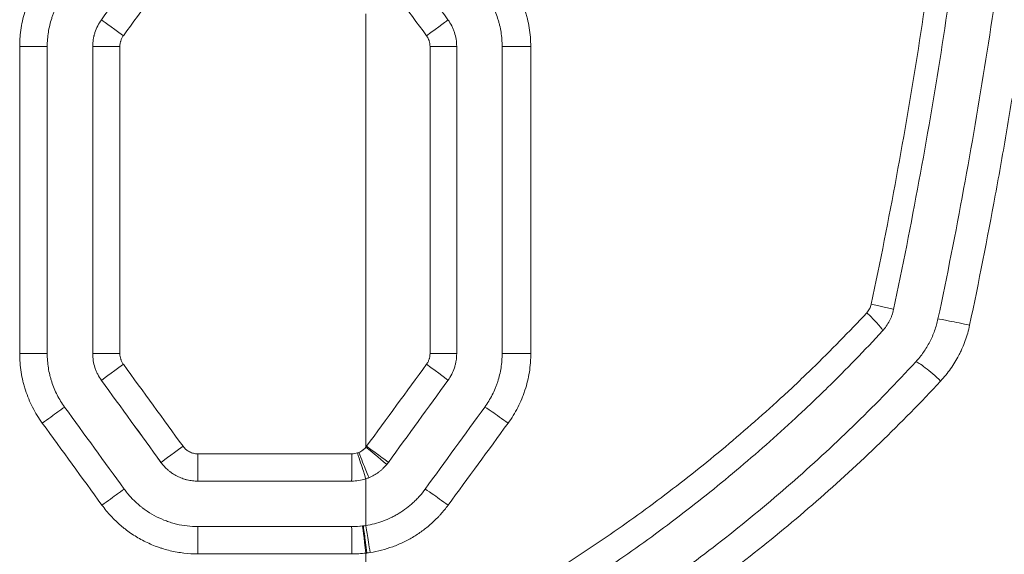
# Model space of a CAD drawing. Header units: millimetres. Extents: x 0 to 594, y 0 to 420.
# Tile 634 of 915: x 279.82 to 285.23, y 303.57 to 306.51. Entities that reach past the tile are written whole.
import ezdxf

# ---------------------------------------------------------------- set-up
doc = ezdxf.new("R2010")
doc.units = ezdxf.units.MM
doc.layers.add('1', color=7, linetype='Continuous', true_color=0xffffff)

msp = doc.modelspace()

# ---------------------------------------------------------------- linework, layer by layer
at = {"layer": '1', "color": 155, "linetype": 'Continuous', "lineweight": 13}
for p, q in [((280.2643, 306.5063), (280.2643, 306.5063)), ((279.9665, 306.3593), (279.8151, 306.3593)), ((279.8151, 304.6718), (279.8151, 306.3593)), ((280.2166, 306.3593), (280.2166, 306.3593)), ((280.2166, 304.6718), (280.2166, 306.3593)), ((280.2166, 306.3593), (280.3659, 306.3593)), ((280.3659, 306.3593), (280.3659, 304.6718)), ((279.9665, 304.6718), (279.8151, 304.6718)), ((280.2166, 304.6718), (280.2166, 304.6718)), ((280.2166, 304.6718), (280.3659, 304.6718)), ((280.2643, 304.5249), (280.2643, 304.5249)), ((280.7939, 304.1212), (281.6403, 304.1212)), ((280.5917, 304.0743), (280.5917, 304.0743)), ((281.6403, 303.5712), (280.7939, 303.5712))]:
    msp.add_line(p, q, dxfattribs=at)
at = {"layer": '1', "color": 155, "linetype": 'Continuous', "lineweight": 18}
for p, q in [((279.9665, 304.6718), (279.9665, 306.3593)), ((280.2166, 306.3593), (280.2166, 304.6718)), ((280.794, 303.9712), (281.6392, 303.9712)), ((281.6392, 303.7212), (280.794, 303.7212))]:
    msp.add_line(p, q, dxfattribs=at)
at = {"layer": '1', "color": 155, "linetype": 'Continuous', "lineweight": 13}
for centre, major_axis, ratio, start_param, end_param in [((280.7452, 308.4537), (-113.2067, -155.8179), 0.003923, 1.561148, 1.563858), ((280.8196, 308.1163), (-104.9058, -144.1934), 0.003632, 1.561662, 1.56459), ((280.3857, 306.4181), (-0.1213, 0.0882), 0.002467, 0.006449, 1.567401), ((282.0475, 306.4181), (0.1214, 0.0882), 0.01343, 4.730901, 6.289635), ((282.0666, 306.3593), (0.15, 0), 0.000012, 0, 1.547062), ((282.6163, 306.3593), (-0.15, 0), 0.000144, 0.045273, 1.619513), ((284.471, 304.9454), (-0.1467, 0.0311), 0.019045, 3.133793, 4.553347), ((284.4467, 304.8983), (-0.1102, 0.1017), 0.097292, 3.135711, 4.586352), ((285.0056, 304.8315), (0.1467, -0.0311), 0.017407, 1.368629, 2.945617), ((282.0666, 304.6719), (0.15, 0), 0.000106, 4.736658, 6.283185), ((282.6163, 304.6718), (-0.15, 0), 0.000925, 0.0475, 1.622094), ((280.3857, 304.613), (-0.1213, -0.0882), 0.002467, 4.715785, 6.276737), ((280.8269, 302.8804), (106.0593, -145.7791), 0.003672, 1.576919, 1.58001), ((282.0475, 304.613), (0.1214, -0.0882), 0.013678, 6.276736, 7.834988), ((284.8472, 304.5244), (0.1103, -0.1016), 0.114974, 1.410779, 2.986605), ((280.7232, 302.6932), (109.378, -150.5473), 0.003791, 1.577216, 1.580209), ((279.9407, 304.2897), (0.1213, 0.0882), 0.004859, 0.006238, 1.577483), ((282.4922, 304.2897), (-0.1214, 0.0881), 0.026298, 4.674818, 6.248292), ((280.7131, 304.1624), (-0.1214, -0.0882), 0.000708, 4.713363, 6.276737), ((281.7166, 304.1579), (0.1161, -0.095), 0.005049, 6.277017, 7.847813), ((281.7201, 304.1624), (0.1214, -0.0882), 0.004782, 6.276737, 7.8474), ((280.794, 304.1212), (0, -0.15), 0.000464, 4.712389, 6.283185), ((281.6392, 304.1212), (0, -0.15), 0.007264, 0, 1.570796), ((281.6702, 304.1261), (0.0464, -0.1426), 0.007176, 6.280784, 7.851646), ((281.6771, 304.1287), (0.0569, -0.1388), 0.007042, 6.280163, 7.851097), ((280.2681, 303.8391), (0.1214, 0.0882), 0.003099, 0.003817, 1.575062), ((282.165, 303.8391), (-0.1214, 0.0881), 0.017361, 4.687978, 6.261339), ((281.7166, 303.5758), (-0.0179, 0.1489), 0.007914, 4.71144, 6.282236), ((281.7224, 303.5765), (-0.0192, 0.1488), 0.008184, 4.711333, 6.282165), ((281.7398, 303.579), (-0.0232, 0.1482), 0.00898, 4.710981, 6.281865), ((280.794, 303.5712), (0, 0.15), 0.000464, 0, 1.570796), ((281.6392, 303.5712), (0, 0.15), 0.007264, 4.712389, 6.283185)]:
    msp.add_ellipse(centre, major_axis=major_axis, ratio=ratio, start_param=start_param, end_param=end_param, dxfattribs=at)
at = {"layer": '1', "color": 155, "linetype": 'Continuous', "lineweight": 18}
for centre, major_axis, ratio, start_param, end_param in [((280.8281, 302.5969), (107.1644, -147.5002), 0.003714, 1.578114, 1.581169), ((280.8384, 302.1229), (108.7595, -149.6959), 0.003769, 1.580112, 1.583122)]:
    msp.add_ellipse(centre, major_axis=major_axis, ratio=ratio, start_param=start_param, end_param=end_param, dxfattribs=at)
at = {"layer": '1', "color": 155, "linetype": 'Continuous', "lineweight": 13}
for points, knots in [([(284.4948, 304.9432), (284.5442, 305.1765), (284.5905, 305.4102), (284.6768, 305.8783), (284.7169, 306.1127), (284.7909, 306.5824), (284.8248, 306.8177), (284.8866, 307.2889), (284.9143, 307.5249), (284.9638, 307.9977), (284.9854, 308.2345), (285.0226, 308.7089), (285.0381, 308.9465), (285.0536, 309.2439), (285.0565, 309.3034), (285.0619, 309.4225), (285.0644, 309.4821), (285.0714, 309.6608), (285.0753, 309.7799), (285.0846, 310.1374), (285.0876, 310.3758), (285.0876, 310.6143)], [0, 0, 0, 0, 0.125, 0.125, 0.25, 0.25, 0.375, 0.375, 0.5, 0.5, 0.625, 0.625, 0.75, 0.75, 0.78125, 0.78125, 0.8125, 0.8125, 0.875, 0.875, 1, 1, 1, 1]), ([(285.6383, 310.6143), (285.6384, 310.3713), (285.6353, 310.1285), (285.6229, 309.6432), (285.6135, 309.4007), (285.5884, 308.916), (285.5727, 308.6738), (285.535, 308.1898), (285.513, 307.948), (285.4816, 307.6459), (285.4751, 307.5855), (285.4617, 307.4647), (285.4411, 307.2837), (285.4187, 307.1029), (285.3715, 306.7415), (285.3369, 306.5011), (285.2898, 306.2011), (285.2802, 306.1411), (285.2605, 306.0212), (285.2305, 305.8415), (285.1987, 305.6621), (285.1328, 305.3038), (285.0858, 305.0655), (285.0356, 304.8278)], [0, 0, 0, 0, 0.125, 0.125, 0.25, 0.25, 0.375, 0.375, 0.5, 0.5, 0.53125, 0.53125, 0.5625, 0.625, 0.625, 0.75, 0.75, 0.78125, 0.78125, 0.8125, 0.875, 0.875, 1, 1, 1, 1]), ([(279.8151, 306.3593), (279.8151, 306.3679), (279.8153, 306.3765), (279.816, 306.3935), (279.8165, 306.402), (279.8185, 306.4274), (279.8225, 306.4611), (279.8291, 306.4943), (279.837, 306.5273), (279.8416, 306.5436), (279.8482, 306.564), (279.8496, 306.568), (279.8524, 306.5761), (279.8538, 306.5802), (279.8583, 306.5922), (279.8614, 306.6002), (279.8712, 306.6238), (279.8855, 306.6547), (279.9021, 306.6843), (279.9199, 306.7133), (279.9294, 306.7275), (279.9395, 306.7414)], [0, 0, 0, 0, 0.0625, 0.0625, 0.125, 0.125, 0.25, 0.375, 0.375, 0.5, 0.5, 0.53125, 0.53125, 0.5625, 0.5625, 0.625, 0.625, 0.75, 0.875, 0.875, 1, 1, 1, 1]), ([(282.4987, 306.7414), (282.5088, 306.7276), (282.5183, 306.7134), (282.5362, 306.6845), (282.5528, 306.6549), (282.5671, 306.6242), (282.5802, 306.5929), (282.5861, 306.5769), (282.5928, 306.5566), (282.5941, 306.5525), (282.5966, 306.5443), (282.5978, 306.5402), (282.6013, 306.5278), (282.6035, 306.5195), (282.6095, 306.4947), (282.6162, 306.4613), (282.6202, 306.4275), (282.6229, 306.3936), (282.6236, 306.3765), (282.6236, 306.3593)], [0, 0, 0, 0, 0.125, 0.125, 0.25, 0.375, 0.375, 0.5, 0.5, 0.53125, 0.53125, 0.5625, 0.5625, 0.625, 0.625, 0.75, 0.875, 0.875, 1, 1, 1, 1]), ([(280.2166, 306.3593), (280.2166, 306.3725), (280.2176, 306.3856), (280.2207, 306.4049), (280.222, 306.4114), (280.2243, 306.4209), (280.2251, 306.4241), (280.2269, 306.4304), (280.2278, 306.4336), (280.2329, 306.4492), (280.2379, 306.4613), (280.2498, 306.4845), (280.2566, 306.4956), (280.2643, 306.5063)], [0, 0, 0, 0, 0.25, 0.25, 0.375, 0.375, 0.4375, 0.4375, 0.5, 0.5, 0.75, 0.75, 1, 1, 1, 1]), ([(280.385, 306.4181), (280.3819, 306.4139), (280.3792, 306.4094), (280.3745, 306.4001), (280.3725, 306.3953), (280.3704, 306.389), (280.37, 306.3878), (280.3693, 306.3852), (280.3683, 306.3814), (280.3676, 306.3776), (280.3663, 306.3698), (280.3659, 306.3646), (280.3659, 306.3593)], [0, 0, 0, 0, 0.25, 0.25, 0.5, 0.5, 0.5625, 0.5625, 0.625, 0.75, 0.75, 1, 1, 1, 1]), ([(282.0701, 306.3593), (282.0701, 306.3646), (282.0697, 306.3698), (282.0681, 306.3801), (282.0668, 306.3852), (282.0648, 306.3915), (282.0644, 306.3927), (282.0634, 306.3952), (282.062, 306.3989), (282.0603, 306.4024), (282.0568, 306.4094), (282.054, 306.4139), (282.0509, 306.4181)], [0, 0, 0, 0, 0.25, 0.25, 0.5, 0.5, 0.5625, 0.5625, 0.625, 0.75, 0.75, 1, 1, 1, 1]), ([(284.4703, 304.8961), (284.4734, 304.8994), (284.479, 304.9063), (284.4837, 304.9139), (284.4868, 304.9199), (284.4877, 304.9219), (284.4896, 304.926), (284.4904, 304.9281), (284.4927, 304.9345), (284.4939, 304.9388), (284.4948, 304.9432)], [0, 0, 0, 0, 0.25, 0.5, 0.5, 0.625, 0.625, 0.75, 0.75, 1, 1, 1, 1]), ([(281.7178, 302.9175), (281.7179, 302.9176), (281.7181, 302.9177), (281.7183, 302.9178), (281.7187, 302.9179), (281.7196, 302.9183), (281.7214, 302.9192), (281.7249, 302.9208), (281.7321, 302.9241), (281.7464, 302.9306), (281.7749, 302.9437), (281.8318, 302.9703), (281.9449, 303.0243), (282.0406, 303.0722), (282.2307, 303.1702), (282.3554, 303.2385), (282.6008, 303.3806), (282.7215, 303.4546), (282.959, 303.6081), (283.0758, 303.6877), (283.3055, 303.8526), (283.4183, 303.9379), (283.6401, 304.1142), (283.749, 304.2053), (283.9094, 304.3462), (283.9623, 304.3939), (284.0279, 304.4545), (284.041, 304.4667), (284.0671, 304.4911), (284.0801, 304.5034), (284.119, 304.5402), (284.1448, 304.565), (284.2729, 304.6895), (284.3729, 304.7915), (284.4703, 304.8961)], [0, 0, 0, 0, 0.000122, 0.000122, 0.000244, 0.000488, 0.000977, 0.001953, 0.003906, 0.007813, 0.015625, 0.03125, 0.0625, 0.125, 0.125, 0.25, 0.25, 0.375, 0.375, 0.5, 0.5, 0.625, 0.625, 0.75, 0.75, 0.8125, 0.8125, 0.828125, 0.828125, 0.84375, 0.84375, 0.875, 0.875, 1, 1, 1, 1]), ([(285.0356, 304.8278), (285.0326, 304.8133), (285.0255, 304.7848), (285.0121, 304.743), (285.0013, 304.7158), (284.994, 304.699), (284.9925, 304.6956), (284.9894, 304.6889), (284.9847, 304.6789), (284.9798, 304.6691), (284.9697, 304.6497), (284.9555, 304.6244), (284.9316, 304.5881), (284.9054, 304.5534), (284.8863, 304.5314), (284.8763, 304.5207)], [0, 0, 0, 0, 0.125, 0.25, 0.375, 0.375, 0.40625, 0.40625, 0.4375, 0.5, 0.5, 0.625, 0.75, 0.875, 1, 1, 1, 1]), ([(279.9395, 304.2897), (279.9294, 304.3036), (279.9199, 304.3178), (279.9021, 304.3468), (279.8855, 304.3763), (279.8713, 304.4071), (279.8583, 304.4384), (279.8524, 304.4543), (279.8458, 304.4747), (279.8445, 304.4787), (279.842, 304.4869), (279.8408, 304.4911), (279.8373, 304.5034), (279.8351, 304.5117), (279.8292, 304.5366), (279.8225, 304.5699), (279.8185, 304.6036), (279.8158, 304.6376), (279.8151, 304.6546), (279.8151, 304.6718)], [0, 0, 0, 0, 0.125, 0.125, 0.25, 0.375, 0.375, 0.5, 0.5, 0.53125, 0.53125, 0.5625, 0.5625, 0.625, 0.625, 0.75, 0.875, 0.875, 1, 1, 1, 1]), ([(280.2643, 304.5249), (280.2566, 304.5355), (280.2497, 304.5467), (280.2408, 304.5642), (280.2381, 304.5701), (280.2343, 304.5792), (280.2332, 304.5822), (280.2309, 304.5884), (280.2298, 304.5915), (280.2247, 304.6072), (280.2217, 304.6199), (280.2176, 304.6456), (280.2166, 304.6586), (280.2166, 304.6718)], [0, 0, 0, 0, 0.25, 0.25, 0.375, 0.375, 0.4375, 0.4375, 0.5, 0.5, 0.75, 0.75, 1, 1, 1, 1]), ([(280.3659, 304.6718), (280.3659, 304.6665), (280.3663, 304.6613), (280.368, 304.651), (280.3692, 304.646), (280.3712, 304.6397), (280.3716, 304.6384), (280.3726, 304.636), (280.374, 304.6323), (280.3756, 304.6287), (280.3792, 304.6218), (280.3819, 304.6173), (280.385, 304.613)], [0, 0, 0, 0, 0.25, 0.25, 0.5, 0.5, 0.5625, 0.5625, 0.625, 0.75, 0.75, 1, 1, 1, 1]), ([(282.051, 304.613), (282.0541, 304.6173), (282.0596, 304.6262), (282.0636, 304.6358), (282.0657, 304.6421), (282.0661, 304.6433), (282.0668, 304.6459), (282.0678, 304.6497), (282.0686, 304.6535), (282.0698, 304.6613), (282.0702, 304.6665), (282.0702, 304.6718)], [0, 0, 0, 0, 0.25, 0.5, 0.5, 0.5625, 0.5625, 0.625, 0.75, 0.75, 1, 1, 1, 1]), ([(282.624, 304.6717), (282.624, 304.6674), (282.624, 304.6631), (282.6238, 304.6545), (282.6234, 304.6417), (282.6227, 304.6289), (282.6206, 304.6035), (282.6166, 304.5698), (282.61, 304.5366), (282.602, 304.5036), (282.5974, 304.4873), (282.5908, 304.4669), (282.5894, 304.4629), (282.5866, 304.4548), (282.5851, 304.4507), (282.5807, 304.4387), (282.5775, 304.4307), (282.5677, 304.4071), (282.5533, 304.3762), (282.5366, 304.3466), (282.5188, 304.3176), (282.5092, 304.3035), (282.4991, 304.2896)], [0, 0, 0, 0, 0.03125, 0.03125, 0.0625, 0.125, 0.125, 0.25, 0.375, 0.375, 0.5, 0.5, 0.53125, 0.53125, 0.5625, 0.5625, 0.625, 0.625, 0.75, 0.875, 0.875, 1, 1, 1, 1]), ([(284.8763, 304.5207), (284.7679, 304.4043), (284.6569, 304.2911), (284.4295, 304.0711), (284.313, 303.9642), (284.0749, 303.7567), (283.9531, 303.656), (283.7042, 303.4609), (283.5771, 303.3664), (283.3823, 303.2293), (283.3167, 303.1844), (283.2172, 303.1182), (283.1839, 303.0963), (283.1337, 303.0638), (283.1169, 303.053), (283.0832, 303.0315), (283.0664, 303.0208), (282.9143, 302.9252), (282.7771, 302.8438), (282.4986, 302.6881), (282.3573, 302.6138), (282.1781, 302.5255), (282.1421, 302.508), (282.0699, 302.4735), (282.0337, 302.4565), (281.9246, 302.4062), (281.8515, 302.3736), (281.778, 302.3419)], [0, 0, 0, 0, 0.125, 0.125, 0.25, 0.25, 0.375, 0.375, 0.5, 0.5, 0.5625, 0.5625, 0.59375, 0.59375, 0.609375, 0.609375, 0.625, 0.625, 0.75, 0.75, 0.875, 0.875, 0.90625, 0.90625, 0.9375, 0.9375, 1, 1, 1, 1]), ([(280.7129, 304.1624), (280.7152, 304.1592), (280.7177, 304.1562), (280.723, 304.1504), (280.7259, 304.1477), (280.7303, 304.1439), (280.7326, 304.1421), (280.735, 304.1403), (280.7366, 304.1392), (280.7374, 304.1386), (280.7416, 304.1359), (280.7483, 304.1319), (280.7555, 304.1288), (280.761, 304.1267), (280.7629, 304.1261), (280.7667, 304.125), (280.7686, 304.1244), (280.7743, 304.123), (280.7821, 304.1217), (280.7899, 304.1212), (280.7939, 304.1212)], [0, 0, 0, 0, 0.125, 0.125, 0.25, 0.25, 0.3125, 0.34375, 0.34375, 0.375, 0.375, 0.5, 0.625, 0.625, 0.6875, 0.6875, 0.75, 0.75, 0.875, 1, 1, 1, 1]), ([(281.6783, 304.1287), (281.6821, 304.1302), (281.6895, 304.1338), (281.6964, 304.1383), (281.7006, 304.1414), (281.7014, 304.142), (281.7031, 304.1433), (281.7039, 304.1439), (281.7063, 304.1459), (281.7078, 304.1473), (281.7123, 304.1516), (281.7152, 304.1546), (281.7178, 304.1579)], [0, 0, 0, 0, 0.25, 0.5, 0.5, 0.5625, 0.5625, 0.625, 0.625, 0.75, 0.75, 1, 1, 1, 1]), ([(280.794, 303.9712), (280.7841, 303.9712), (280.7743, 303.9718), (280.7548, 303.9741), (280.7451, 303.9758), (280.7331, 303.9787), (280.7307, 303.9793), (280.7259, 303.9806), (280.7236, 303.9813), (280.7165, 303.9835), (280.7118, 303.985), (280.6981, 303.9901), (280.6891, 303.994), (280.6717, 304.0029), (280.6633, 304.0079), (280.653, 304.0147), (280.6509, 304.0161), (280.6469, 304.019), (280.641, 304.0234), (280.6352, 304.028), (280.6241, 304.0375), (280.6171, 304.0443), (280.6038, 304.0587), (280.5975, 304.0662), (280.5917, 304.0743)], [0, 0, 0, 0, 0.125, 0.125, 0.25, 0.25, 0.28125, 0.28125, 0.3125, 0.3125, 0.375, 0.375, 0.5, 0.5, 0.625, 0.625, 0.65625, 0.65625, 0.6875, 0.75, 0.75, 0.875, 0.875, 1, 1, 1, 1]), ([(282.1607, 301.3746), (282.1638, 301.376), (282.1702, 301.3788), (282.1797, 301.3829), (282.1892, 301.387), (282.1987, 301.3911), (282.2082, 301.3953), (282.2177, 301.3994), (282.2272, 301.4036), (282.2366, 301.4078), (282.2461, 301.412), (282.2556, 301.4162), (282.2651, 301.4204), (282.2746, 301.4246), (282.2841, 301.4288), (282.2935, 301.433), (282.303, 301.4373), (282.3125, 301.4416), (282.322, 301.4458), (282.3314, 301.4501), (282.3409, 301.4544), (282.3504, 301.4587), (282.3599, 301.463), (282.3693, 301.4673), (282.3788, 301.4716), (282.3882, 301.476), (282.3977, 301.4803), (282.4072, 301.4847), (282.4166, 301.4891), (282.4261, 301.4934), (282.4355, 301.4978), (282.445, 301.5022), (282.4545, 301.5067), (282.4639, 301.5111), (282.4734, 301.5155), (282.4828, 301.52), (282.4923, 301.5244), (282.5017, 301.5289), (282.5111, 301.5334), (282.5206, 301.5379), (282.53, 301.5424), (282.5395, 301.5469), (282.5489, 301.5514), (282.5584, 301.5559), (282.5678, 301.5605), (282.5772, 301.565), (282.5867, 301.5696), (282.5961, 301.5742), (282.6055, 301.5788), (282.615, 301.5833), (282.6244, 301.588), (282.6338, 301.5926), (282.6433, 301.5972), (282.6527, 301.6019), (282.6621, 301.6065), (282.6716, 301.6112), (282.681, 301.6159), (282.6904, 301.6205), (282.6999, 301.6252), (282.7093, 301.63), (282.7187, 301.6347), (282.7281, 301.6394), (282.7376, 301.6442), (282.747, 301.6489), (282.7564, 301.6537), (282.7658, 301.6585), (282.7752, 301.6633), (282.7847, 301.6681), (282.7941, 301.6729), (282.8035, 301.6777), (282.8129, 301.6825), (282.8224, 301.6874), (282.8318, 301.6923), (282.8412, 301.6971), (282.8506, 301.702), (282.86, 301.7069), (282.8695, 301.7118), (282.8789, 301.7168), (282.8883, 301.7217), (282.8977, 301.7266), (282.9071, 301.7316), (282.9165, 301.7366), (282.926, 301.7415), (282.9354, 301.7465), (282.9448, 301.7515), (282.9542, 301.7566), (282.9636, 301.7616), (282.9731, 301.7666), (282.9825, 301.7717), (282.9919, 301.7768), (283.0013, 301.7818), (283.0107, 301.7869), (283.0202, 301.792), (283.0296, 301.7971), (283.039, 301.8023), (283.0484, 301.8074), (283.0578, 301.8126), (283.0672, 301.8177), (283.0767, 301.8229), (283.0861, 301.8281), (283.0955, 301.8333), (283.1049, 301.8385), (283.1144, 301.8438), (283.1238, 301.849), (283.1332, 301.8543), (283.1426, 301.8595), (283.1521, 301.8648), (283.1615, 301.8701), (283.2216, 301.904), (283.332, 301.9674), (283.4914, 302.0628), (283.6496, 302.1613), (283.8066, 302.2631), (283.9626, 302.3683), (284.0714, 302.4445), (284.1341, 302.4894), (284.1511, 302.5016), (284.1681, 302.5139), (284.1851, 302.5262), (284.202, 302.5385), (284.2189, 302.5509), (284.2358, 302.5632), (284.2526, 302.5756), (284.2694, 302.5881), (284.2862, 302.6005), (284.3029, 302.613), (284.3196, 302.6255), (284.3363, 302.638), (284.353, 302.6506), (284.3696, 302.6632), (284.3861, 302.6758), (284.4027, 302.6885), (284.4192, 302.7011), (284.4357, 302.7138), (284.4521, 302.7266), (284.4686, 302.7393), (284.485, 302.7521), (284.5013, 302.7649), (284.5176, 302.7778), (284.5339, 302.7907), (284.5502, 302.8036), (284.5664, 302.8165), (284.5827, 302.8295), (284.5988, 302.8425), (284.615, 302.8555), (284.6311, 302.8686), (284.6472, 302.8817), (284.6633, 302.8948), (284.6793, 302.9079), (284.6953, 302.9211), (284.7113, 302.9343), (284.7272, 302.9476), (284.7432, 302.9609), (284.759, 302.9742), (284.7749, 302.9875), (284.7907, 303.0009), (284.8066, 303.0143), (284.8223, 303.0277), (284.8381, 303.0412), (284.8538, 303.0547), (284.8695, 303.0683), (284.8852, 303.0818), (284.9008, 303.0954), (284.9164, 303.1091), (284.932, 303.1228), (284.9476, 303.1365), (284.9631, 303.1502), (284.9787, 303.164), (284.9941, 303.1778), (285.0096, 303.1916), (285.025, 303.2055), (285.0404, 303.2194), (285.0558, 303.2334), (285.0712, 303.2474), (285.0865, 303.2614), (285.1018, 303.2754), (285.1171, 303.2895), (285.1324, 303.3037), (285.1476, 303.3178), (285.1628, 303.332), (285.178, 303.3462), (285.1931, 303.3605), (285.2083, 303.3748), (285.2234, 303.3892), (285.2384, 303.4035), (285.2535, 303.418), (285.2685, 303.4324), (285.2835, 303.4469), (285.2985, 303.4614), (285.3135, 303.476), (285.3284, 303.4906), (285.3433, 303.5052), (285.3582, 303.5199), (285.3731, 303.5346), (285.3879, 303.5494), (285.4027, 303.5642), (285.4175, 303.579), (285.4323, 303.5939), (285.4471, 303.6088), (285.4618, 303.6237), (285.4765, 303.6387), (285.4912, 303.6537), (285.5058, 303.6688), (285.5204, 303.6839), (285.535, 303.699), (285.5496, 303.7142), (285.5642, 303.7294), (285.5787, 303.7447), (285.5933, 303.76), (285.6077, 303.7753), (285.6222, 303.7907), (285.6367, 303.8061), (285.6511, 303.8215), (285.6655, 303.837), (285.6799, 303.8526), (285.6942, 303.8681), (285.7086, 303.8837), (285.7229, 303.8994), (285.7372, 303.9151), (285.7514, 303.9308), (285.7657, 303.9466), (285.7752, 303.9572), (285.7799, 303.9624)], [0, 0, 0, 0, 0.002292, 0.004585, 0.006878, 0.009172, 0.011466, 0.013761, 0.016057, 0.018353, 0.020649, 0.022946, 0.025244, 0.027542, 0.029841, 0.03214, 0.034441, 0.036741, 0.039043, 0.041345, 0.043647, 0.045951, 0.048255, 0.05056, 0.052865, 0.055171, 0.057478, 0.059786, 0.062094, 0.064403, 0.066713, 0.069024, 0.071335, 0.073648, 0.075961, 0.078275, 0.080589, 0.082905, 0.085222, 0.087539, 0.089857, 0.092176, 0.094496, 0.096817, 0.099139, 0.101461, 0.103785, 0.106109, 0.108435, 0.110761, 0.113089, 0.115417, 0.117747, 0.120077, 0.122409, 0.124741, 0.127075, 0.129409, 0.131745, 0.134082, 0.13642, 0.138758, 0.141098, 0.14344, 0.145782, 0.148125, 0.15047, 0.152816, 0.155162, 0.15751, 0.15986, 0.16221, 0.164562, 0.166915, 0.169269, 0.171624, 0.173981, 0.176339, 0.178698, 0.181059, 0.18342, 0.185783, 0.188148, 0.190514, 0.192881, 0.195249, 0.197619, 0.19999, 0.202363, 0.204737, 0.207112, 0.209489, 0.211868, 0.214247, 0.216629, 0.219011, 0.221395, 0.223781, 0.226168, 0.228557, 0.230947, 0.233339, 0.235732, 0.238127, 0.240523, 0.242921, 0.245321, 0.247722, 0.250125, 0.291329, 0.332623, 0.37407, 0.41573, 0.457665, 0.499933, 0.504619, 0.509302, 0.513983, 0.518662, 0.523338, 0.528012, 0.532684, 0.537354, 0.542022, 0.546688, 0.551352, 0.556014, 0.560675, 0.565334, 0.569991, 0.574647, 0.579302, 0.583955, 0.588607, 0.593257, 0.597907, 0.602555, 0.607202, 0.611848, 0.616494, 0.621138, 0.625782, 0.630425, 0.635068, 0.63971, 0.644351, 0.648992, 0.653633, 0.658273, 0.662913, 0.667553, 0.672192, 0.676832, 0.681472, 0.686111, 0.690751, 0.695391, 0.700031, 0.704672, 0.709313, 0.713954, 0.718596, 0.723238, 0.727881, 0.732525, 0.737169, 0.741814, 0.74646, 0.751107, 0.755755, 0.760403, 0.765053, 0.769704, 0.774356, 0.779009, 0.783664, 0.78832, 0.792977, 0.797635, 0.802296, 0.806957, 0.81162, 0.816285, 0.820952, 0.82562, 0.83029, 0.834962, 0.839636, 0.844312, 0.848989, 0.853669, 0.858351, 0.863035, 0.867721, 0.87241, 0.8771, 0.881793, 0.886489, 0.891186, 0.895887, 0.900589, 0.905295, 0.910003, 0.914713, 0.919426, 0.924142, 0.928861, 0.933582, 0.938307, 0.943034, 0.947764, 0.952497, 0.957233, 0.961972, 0.966714, 0.97146, 0.976208, 0.98096, 0.985715, 0.990473, 0.995235, 1, 1, 1, 1]), ([(285.824, 303.9183), (285.7573, 303.8391), (285.6221, 303.6836), (285.4143, 303.4594), (285.2727, 303.316), (285.1297, 303.1755), (285.0576, 303.1067), (284.912, 302.9722), (284.7652, 302.8406), (284.5417, 302.6521), (284.3154, 302.4724), (284.1629, 302.3585), (283.9331, 302.192), (283.7786, 302.0867), (283.4679, 301.8877), (283.3117, 301.7939), (283.077, 301.6616), (282.9987, 301.6189), (282.8421, 301.5362), (282.7638, 301.4962), (282.5291, 301.3803), (282.3728, 301.3085), (282.2173, 301.2418)], [0, 0, 0, 0, 0.0625, 0.125, 0.1875, 0.1875, 0.25, 0.25, 0.3125, 0.375, 0.4375, 0.5, 0.5, 0.625, 0.625, 0.75, 0.75, 0.8125, 0.8125, 0.875, 0.875, 1, 1, 1, 1]), ([(280.7939, 303.5712), (280.7681, 303.5712), (280.7426, 303.5727), (280.6921, 303.5787), (280.6671, 303.5832), (280.6299, 303.592), (280.6176, 303.5954), (280.5992, 303.6009), (280.5931, 303.6029), (280.5809, 303.6069), (280.5749, 303.6091), (280.5447, 303.6202), (280.5213, 303.6304), (280.476, 303.6534), (280.454, 303.6663), (280.4222, 303.6874), (280.4118, 303.6948), (280.399, 303.7045), (280.3964, 303.7064), (280.3914, 303.7104), (280.3888, 303.7124), (280.3813, 303.7184), (280.3763, 303.7225), (280.3519, 303.7433), (280.3335, 303.761), (280.2988, 303.7985), (280.2825, 303.8183), (280.2673, 303.8391)], [0, 0, 0, 0, 0.125, 0.125, 0.25, 0.25, 0.3125, 0.3125, 0.34375, 0.34375, 0.375, 0.375, 0.5, 0.5, 0.625, 0.625, 0.6875, 0.6875, 0.703125, 0.703125, 0.71875, 0.71875, 0.75, 0.75, 0.875, 0.875, 1, 1, 1, 1]), ([(282.1695, 303.8391), (282.1567, 303.8217), (282.1431, 303.8049), (282.1251, 303.7848), (282.1215, 303.7808), (282.1141, 303.773), (282.1029, 303.7614), (282.0913, 303.7503), (282.0676, 303.7286), (282.0348, 303.7015), (281.9994, 303.6776), (281.9719, 303.6609), (281.9626, 303.6556), (281.9507, 303.6491), (281.9484, 303.6479), (281.9436, 303.6454), (281.9364, 303.6416), (281.9292, 303.6381), (281.905, 303.6265), (281.8853, 303.6182), (281.8452, 303.6036), (281.8249, 303.5973), (281.7835, 303.5867), (281.7625, 303.5824), (281.7412, 303.579)], [0, 0, 0, 0, 0.125, 0.125, 0.15625, 0.15625, 0.1875, 0.25, 0.25, 0.375, 0.5, 0.5, 0.5625, 0.5625, 0.578125, 0.578125, 0.59375, 0.625, 0.625, 0.75, 0.75, 0.875, 0.875, 1, 1, 1, 1]), ([(282.2099, 300.3358), (282.3052, 300.3736), (282.4969, 300.4529), (282.787, 300.5824), (282.9819, 300.6761), (283.1286, 300.7492), (283.1775, 300.774), (283.2755, 300.8247), (283.3246, 300.8505), (283.4719, 300.9294), (283.6688, 301.0384), (283.965, 301.2137), (284.2616, 301.401), (284.4592, 301.534), (284.6567, 301.671), (284.7554, 301.7415), (284.9523, 301.8866), (285.149, 302.0358), (285.4426, 302.2719), (285.6372, 302.4373), (285.831, 302.6068), (285.9275, 302.6936), (286.1197, 302.8711), (286.311, 303.0526), (286.5949, 303.3367), (286.7817, 303.534), (286.8745, 303.6346)], [0, 0, 0, 0, 0.0625, 0.125, 0.1875, 0.1875, 0.21875, 0.21875, 0.25, 0.25, 0.3125, 0.375, 0.4375, 0.5, 0.5, 0.5625, 0.5625, 0.625, 0.6875, 0.75, 0.75, 0.8125, 0.8125, 0.875, 0.9375, 1, 1, 1, 1]), ([(281.7178, 303.5758), (281.7178, 303.547), (281.7178, 303.3276), (281.7178, 303.1081), (281.7178, 302.9175)], [0, 0, 0, 0, 0.131412, 1, 1, 1, 1]), ([(286.9, 303.5998), (286.742, 303.4315), (286.5795, 303.2656), (286.3288, 303.021), (286.2441, 302.9402), (286.0724, 302.78), (285.9854, 302.7008), (285.7209, 302.4654), (285.5399, 302.3119), (285.1684, 302.0128), (284.9779, 301.8673), (284.6849, 301.656), (284.586, 301.5867), (284.3858, 301.4506), (284.2845, 301.3839), (283.9771, 301.1875), (283.7673, 301.062), (283.4457, 300.8826), (283.3373, 300.8244), (283.1181, 300.711), (283.0074, 300.6559), (282.6718, 300.4955), (282.4437, 300.3953), (282.2114, 300.3021)], [0, 0, 0, 0, 0.125, 0.125, 0.1875, 0.1875, 0.25, 0.25, 0.375, 0.375, 0.5, 0.5, 0.5625, 0.5625, 0.625, 0.625, 0.75, 0.75, 0.8125, 0.8125, 0.875, 0.875, 1, 1, 1, 1])]:
    msp.add_open_spline(points, degree=3, knots=knots, dxfattribs=at)
at = {"layer": '1', "color": 155, "linetype": 'Continuous', "lineweight": 18}
for points, knots in [([(285.2144, 310.6143), (285.2144, 310.3746), (285.2113, 310.135), (285.2019, 309.7757), (285.198, 309.6559), (285.191, 309.4763), (285.1885, 309.4164), (285.183, 309.2967), (285.1683, 308.9976), (285.1488, 308.6991), (285.1114, 308.2223), (285.0896, 307.9843), (285.0398, 307.5091), (285.0118, 307.2719), (284.9497, 306.7983), (284.8814, 306.3254), (284.8008, 305.8541), (284.7139, 305.3836), (284.6674, 305.1488), (284.6177, 304.9143)], [0, 0, 0, 0, 0.125, 0.125, 0.1875, 0.1875, 0.21875, 0.21875, 0.25, 0.375, 0.375, 0.5, 0.5, 0.625, 0.625, 0.75, 0.875, 0.875, 1, 1, 1, 1]), ([(284.8618, 304.8625), (284.912, 305.0995), (285.006, 305.5742), (285.0874, 306.0502), (285.1626, 306.5269), (285.2315, 307.0043), (285.2879, 307.4829), (285.3381, 307.9622), (285.3601, 308.2022), (285.3978, 308.6829), (285.4135, 308.9235), (285.4387, 309.4055), (285.4481, 309.6468), (285.4608, 310.13), (285.4639, 310.372), (285.4639, 310.6143)], [0, 0, 0, 0, 0.125, 0.25, 0.25, 0.375, 0.5, 0.5, 0.625, 0.625, 0.75, 0.75, 0.875, 0.875, 1, 1, 1, 1]), ([(279.9665, 306.3593), (279.9665, 306.3725), (279.9671, 306.3857), (279.9691, 306.4117), (279.9722, 306.4376), (279.9773, 306.4631), (279.9833, 306.4885), (279.9869, 306.5011), (279.992, 306.5167), (279.993, 306.5198), (279.9952, 306.5261), (279.9963, 306.5292), (279.9997, 306.5385), (280.0021, 306.5446), (280.0096, 306.5627), (280.0206, 306.5865), (280.0333, 306.6093), (280.047, 306.6316), (280.0543, 306.6426), (280.062, 306.6532)], [0, 0, 0, 0, 0.125, 0.125, 0.25, 0.375, 0.375, 0.5, 0.5, 0.53125, 0.53125, 0.5625, 0.5625, 0.625, 0.625, 0.75, 0.875, 0.875, 1, 1, 1, 1]), ([(282.371, 306.6532), (282.3788, 306.6426), (282.3861, 306.6316), (282.3997, 306.6094), (282.4124, 306.5866), (282.4233, 306.563), (282.4333, 306.5389), (282.4379, 306.5266), (282.4429, 306.511), (282.4439, 306.5078), (282.4458, 306.5015), (282.4468, 306.4984), (282.4495, 306.4889), (282.4511, 306.4825), (282.4557, 306.4634), (282.4608, 306.4377), (282.4639, 306.4118), (282.466, 306.3857), (282.4665, 306.3725), (282.4665, 306.3593)], [0, 0, 0, 0, 0.125, 0.125, 0.25, 0.375, 0.375, 0.5, 0.5, 0.53125, 0.53125, 0.5625, 0.5625, 0.625, 0.625, 0.75, 0.875, 0.875, 1, 1, 1, 1]), ([(280.2643, 306.5063), (280.2566, 306.4956), (280.2497, 306.4845), (280.2379, 306.4613), (280.2329, 306.4492), (280.2278, 306.4336), (280.2269, 306.4304), (280.2251, 306.4241), (280.2242, 306.4209), (280.222, 306.4114), (280.2207, 306.4049), (280.2176, 306.3856), (280.2166, 306.3725), (280.2166, 306.3593)], [0, 0, 0, 0, 0.25, 0.25, 0.5, 0.5, 0.5625, 0.5625, 0.625, 0.625, 0.75, 0.75, 1, 1, 1, 1]), ([(282.1688, 306.5063), (282.1766, 306.4956), (282.1834, 306.4844), (282.1923, 306.467), (282.195, 306.461), (282.1988, 306.452), (282.2, 306.4489), (282.2023, 306.4427), (282.2034, 306.4396), (282.2084, 306.424), (282.2115, 306.4113), (282.2155, 306.3856), (282.2166, 306.3725), (282.2166, 306.3593)], [0, 0, 0, 0, 0.25, 0.25, 0.375, 0.375, 0.4375, 0.4375, 0.5, 0.5, 0.75, 0.75, 1, 1, 1, 1]), ([(284.6177, 304.9143), (284.6154, 304.9033), (284.6123, 304.8925), (284.6067, 304.8766), (284.6046, 304.8714), (284.6001, 304.8611), (284.5977, 304.856), (284.59, 304.8411), (284.5842, 304.8316), (284.5715, 304.8134), (284.5645, 304.8047), (284.5568, 304.7965)], [0, 0, 0, 0, 0.25, 0.25, 0.375, 0.375, 0.5, 0.5, 0.75, 0.75, 1, 1, 1, 1]), ([(284.74, 304.6268), (284.7476, 304.635), (284.7622, 304.652), (284.7822, 304.6786), (284.8004, 304.7065), (284.8113, 304.7259), (284.8191, 304.7408), (284.8215, 304.7458), (284.8264, 304.7559), (284.8287, 304.7611), (284.8355, 304.7766), (284.8438, 304.7975), (284.854, 304.8296), (284.8594, 304.8514), (284.8618, 304.8625)], [0, 0, 0, 0, 0.125, 0.25, 0.375, 0.5, 0.5, 0.5625, 0.5625, 0.625, 0.625, 0.75, 0.875, 1, 1, 1, 1]), ([(284.5568, 304.7965), (284.4587, 304.6901), (284.3579, 304.5863), (284.2288, 304.4596), (284.2028, 304.4345), (284.1636, 304.3969), (284.1504, 304.3845), (284.1241, 304.3596), (284.0582, 304.2977), (283.9915, 304.237), (283.8298, 304.0935), (283.72, 304.0007), (283.4964, 303.8211), (283.3825, 303.7342), (283.1508, 303.5661), (283.033, 303.485), (282.7932, 303.3285), (282.6713, 303.2531), (282.4235, 303.1082), (282.2975, 303.0387), (282.0415, 302.9055), (281.9114, 302.8418), (281.7791, 302.7812)], [0, 0, 0, 0, 0.125, 0.125, 0.15625, 0.15625, 0.171875, 0.171875, 0.1875, 0.25, 0.25, 0.375, 0.375, 0.5, 0.5, 0.625, 0.625, 0.75, 0.75, 0.875, 0.875, 1, 1, 1, 1]), ([(280.062, 304.3779), (280.0543, 304.3886), (280.047, 304.3995), (280.0334, 304.4218), (280.0206, 304.4445), (280.0097, 304.4682), (279.9997, 304.4923), (279.9952, 304.5045), (279.9901, 304.5202), (279.9891, 304.5233), (279.9872, 304.5296), (279.9863, 304.5328), (279.9836, 304.5423), (279.9819, 304.5486), (279.9773, 304.5678), (279.9722, 304.5934), (279.9691, 304.6194), (279.9671, 304.6455), (279.9665, 304.6586), (279.9665, 304.6718)], [0, 0, 0, 0, 0.125, 0.125, 0.25, 0.375, 0.375, 0.5, 0.5, 0.53125, 0.53125, 0.5625, 0.5625, 0.625, 0.625, 0.75, 0.875, 0.875, 1, 1, 1, 1]), ([(280.2166, 304.6718), (280.2166, 304.6586), (280.2176, 304.6456), (280.2217, 304.6199), (280.2247, 304.6072), (280.2298, 304.5915), (280.2309, 304.5884), (280.2331, 304.5822), (280.2343, 304.5792), (280.2381, 304.5701), (280.2408, 304.5642), (280.2497, 304.5467), (280.2566, 304.5355), (280.2643, 304.5249)], [0, 0, 0, 0, 0.25, 0.25, 0.5, 0.5, 0.5625, 0.5625, 0.625, 0.625, 0.75, 0.75, 1, 1, 1, 1]), ([(282.2166, 304.6718), (282.2166, 304.6586), (282.2155, 304.6456), (282.2125, 304.6262), (282.2112, 304.6198), (282.2089, 304.6102), (282.2081, 304.607), (282.2063, 304.6007), (282.2053, 304.5975), (282.2002, 304.5819), (282.1952, 304.5699), (282.1834, 304.5467), (282.1766, 304.5355), (282.1688, 304.5249)], [0, 0, 0, 0, 0.25, 0.25, 0.375, 0.375, 0.4375, 0.4375, 0.5, 0.5, 0.75, 0.75, 1, 1, 1, 1]), ([(282.4665, 304.6718), (282.4665, 304.6586), (282.466, 304.6455), (282.4639, 304.6194), (282.4608, 304.5936), (282.4558, 304.568), (282.4497, 304.5426), (282.4461, 304.5301), (282.4411, 304.5144), (282.44, 304.5113), (282.4379, 304.5051), (282.4368, 304.502), (282.4333, 304.4927), (282.4309, 304.4866), (282.4234, 304.4684), (282.4125, 304.4446), (282.3997, 304.4218), (282.3861, 304.3995), (282.3788, 304.3886), (282.371, 304.3779)], [0, 0, 0, 0, 0.125, 0.125, 0.25, 0.375, 0.375, 0.5, 0.5, 0.53125, 0.53125, 0.5625, 0.5625, 0.625, 0.625, 0.75, 0.875, 0.875, 1, 1, 1, 1]), ([(284.74, 304.6268), (284.6338, 304.5118), (284.5251, 304.4), (284.3028, 304.1829), (284.1891, 304.0776), (283.9569, 303.8733), (283.8383, 303.7742), (283.5963, 303.5825), (283.4728, 303.4897), (283.2209, 303.3104), (283.0925, 303.2239), (282.8305, 303.0573), (282.6971, 302.9771), (282.493, 302.8617), (282.4243, 302.824), (282.3203, 302.7687), (282.2855, 302.7505), (282.233, 302.7235), (282.2154, 302.7145), (282.1803, 302.6967), (282.0219, 302.6172), (281.8612, 302.5423), (281.7166, 302.4795)], [0, 0, 0, 0, 0.125, 0.125, 0.25, 0.25, 0.375, 0.375, 0.5, 0.5, 0.625, 0.625, 0.75, 0.75, 0.8125, 0.8125, 0.84375, 0.84375, 0.859375, 0.859375, 0.875, 1, 1, 1, 1]), ([(280.5917, 304.0743), (280.5975, 304.0662), (280.6038, 304.0587), (280.617, 304.0443), (280.6241, 304.0375), (280.6352, 304.028), (280.6391, 304.0249), (280.6449, 304.0205), (280.6469, 304.019), (280.6509, 304.0161), (280.653, 304.0147), (280.6632, 304.0079), (280.6717, 304.0029), (280.6891, 303.994), (280.6981, 303.9901), (280.7118, 303.985), (280.7165, 303.9835), (280.7236, 303.9813), (280.7259, 303.9806), (280.7307, 303.9793), (280.7331, 303.9787), (280.7451, 303.9758), (280.7548, 303.9741), (280.7743, 303.9718), (280.7841, 303.9712), (280.794, 303.9712)], [0, 0, 0, 0, 0.125, 0.125, 0.25, 0.25, 0.3125, 0.3125, 0.34375, 0.34375, 0.375, 0.375, 0.5, 0.5, 0.625, 0.625, 0.6875, 0.6875, 0.71875, 0.71875, 0.75, 0.75, 0.875, 0.875, 1, 1, 1, 1]), ([(281.8327, 304.0628), (281.8261, 304.0548), (281.819, 304.0472), (281.8078, 304.0365), (281.8039, 304.033), (281.7979, 304.028), (281.7959, 304.0264), (281.7918, 304.0232), (281.7898, 304.0216), (281.7793, 304.0139), (281.7621, 304.0027), (281.7436, 303.9938), (281.734, 303.9899)], [0, 0, 0, 0, 0.25, 0.25, 0.375, 0.375, 0.4375, 0.4375, 0.5, 0.5, 0.75, 1, 1, 1, 1]), ([(280.794, 303.7212), (280.7742, 303.7212), (280.7546, 303.7224), (280.7157, 303.727), (280.6965, 303.7304), (280.668, 303.7372), (280.6585, 303.7398), (280.6444, 303.7441), (280.6397, 303.7456), (280.6303, 303.7487), (280.6257, 303.7504), (280.6025, 303.7589), (280.5845, 303.7668), (280.5497, 303.7845), (280.5329, 303.7943), (280.5084, 303.8107), (280.5004, 303.8163), (280.4886, 303.8253), (280.4847, 303.8283), (280.477, 303.8345), (280.4732, 303.8376), (280.4544, 303.8536), (280.4402, 303.8673), (280.4136, 303.8961), (280.4011, 303.9113), (280.3895, 303.9273)], [0, 0, 0, 0, 0.125, 0.125, 0.25, 0.25, 0.3125, 0.3125, 0.34375, 0.34375, 0.375, 0.375, 0.5, 0.5, 0.625, 0.625, 0.6875, 0.6875, 0.71875, 0.71875, 0.75, 0.75, 0.875, 0.875, 1, 1, 1, 1]), ([(281.7166, 303.7272), (281.7329, 303.7298), (281.749, 303.7331), (281.7806, 303.7413), (281.7962, 303.7462), (281.8268, 303.7574), (281.8419, 303.7638), (281.8604, 303.7727), (281.8659, 303.7755), (281.8714, 303.7784), (281.875, 303.7803), (281.8768, 303.7813), (281.8859, 303.7862), (281.893, 303.7903), (281.914, 303.8032), (281.941, 303.8216), (281.966, 303.8425), (281.9841, 303.8591), (281.99, 303.8648), (281.9986, 303.8736), (282.0015, 303.8766), (282.0071, 303.8826), (282.0099, 303.8856), (282.0236, 303.9011), (282.034, 303.9139), (282.0437, 303.9273)], [0, 0, 0, 0, 0.125, 0.125, 0.25, 0.25, 0.375, 0.375, 0.40625, 0.421875, 0.421875, 0.4375, 0.4375, 0.5, 0.5, 0.625, 0.75, 0.75, 0.8125, 0.8125, 0.84375, 0.84375, 0.875, 0.875, 1, 1, 1, 1])]:
    msp.add_open_spline(points, degree=3, knots=knots, dxfattribs=at)
for points in [[(281.8621, 306.9285), (281.9643, 306.7878), (282.0666, 306.647), (282.1688, 306.5063)], [(282.2166, 306.3593), (282.2166, 305.7968), (282.2166, 305.2343), (282.2166, 304.6718)], [(282.4665, 306.3593), (282.4665, 305.7968), (282.4665, 305.2343), (282.4665, 304.6718)], [(282.1688, 304.5249), (282.0597, 304.3747), (281.9506, 304.2245), (281.8415, 304.0743)], [(282.371, 304.3779), (282.2619, 304.2277), (282.1528, 304.0775), (282.0437, 303.9273)], [(281.8415, 304.0743), (281.8386, 304.0704), (281.8357, 304.0666), (281.8327, 304.0628)], [(281.6392, 303.9712), (281.6524, 303.9712), (281.6786, 303.9733), (281.704, 303.9794), (281.7166, 303.9835)], [(281.734, 303.9899), (281.7283, 303.9875), (281.7225, 303.9854), (281.7166, 303.9835)], [(281.7032, 303.7253), (281.682, 303.7226), (281.6607, 303.7212), (281.6392, 303.7212)], [(281.6392, 303.7212), (281.6591, 303.7212), (281.679, 303.7224), (281.6987, 303.7248)], [(281.7166, 303.7272), (281.7121, 303.7265), (281.7077, 303.7259), (281.7032, 303.7253)]]:
    msp.add_open_spline(points, degree=3, dxfattribs=at)
at = {"layer": '1', "color": 155, "linetype": 'Continuous', "lineweight": 13}
for points in [[(282.0509, 306.4181), (281.948, 306.5589), (281.845, 306.6996), (281.7421, 306.8403)], [(281.7178, 304.4388), (281.7178, 305.139), (281.7178, 305.8392), (281.7178, 306.5394)], [(282.0702, 304.6718), (282.0702, 305.2343), (282.0701, 305.7968), (282.0701, 306.3593)], [(282.6236, 306.3593), (282.6237, 305.7968), (282.6238, 305.2342), (282.624, 304.6717)], [(281.7213, 304.1624), (281.8312, 304.3126), (281.9411, 304.4628), (282.051, 304.613)], [(281.7178, 304.4388), (281.7178, 304.3452), (281.7178, 304.2515), (281.7178, 304.1579)], [(280.2673, 303.8391), (280.158, 303.9893), (280.0487, 304.1395), (279.9395, 304.2897)], [(282.4991, 304.2896), (282.3893, 304.1394), (282.2794, 303.9893), (282.1695, 303.8391)], [(281.7178, 304.1579), (281.719, 304.1593), (281.7202, 304.1609), (281.7213, 304.1624)], [(281.6403, 304.1212), (281.6456, 304.1212), (281.6561, 304.122), (281.6663, 304.1245), (281.6713, 304.1261)], [(281.6713, 304.1261), (281.6737, 304.1269), (281.676, 304.1277), (281.6783, 304.1287)], [(281.7166, 303.7272), (281.7166, 303.8126), (281.7166, 303.8981), (281.7166, 303.9835)], [(281.6987, 303.7248), (281.7002, 303.7249), (281.7017, 303.7251), (281.7032, 303.7253)], [(281.7178, 303.5758), (281.6921, 303.5727), (281.6662, 303.5712), (281.6403, 303.5712)], [(281.7237, 303.5765), (281.7217, 303.5763), (281.7198, 303.5761), (281.7178, 303.5758)], [(281.7412, 303.579), (281.7354, 303.5781), (281.7295, 303.5773), (281.7237, 303.5765)]]:
    msp.add_open_spline(points, degree=3, dxfattribs=at)

doc.saveas('drawing.dxf')
